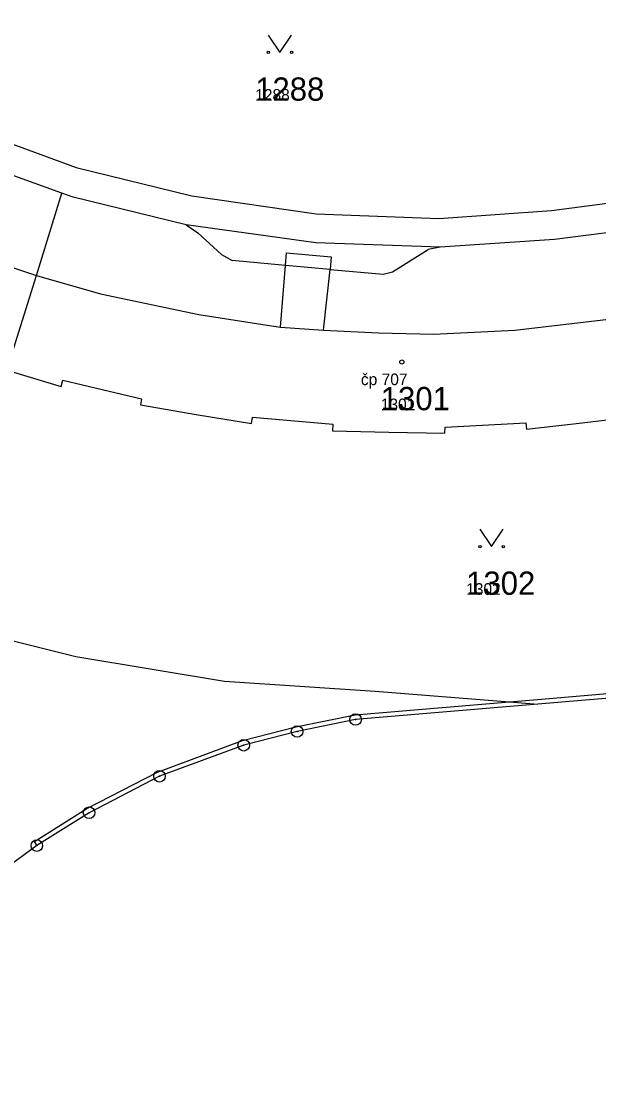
# Model space of a CAD drawing. Extents: x -763628 to -761565, y -976033 to -973833.
# Drawn here: x -762102.6 to -762052.9, y -975523.5 to -975432.3 of the extents above; entities that cross this region are included whole.
import ezdxf

# ---------------------------------------------------------------- set-up
doc = ezdxf.new("R2010")
doc.units = 0
for name, color, linetype in [('KN_cisla parcel 1000', 7, 'Continuous'), ('KN_cisla parcel 500', 7, 'Continuous'), ('KN_cisla popisna 500', 7, 'Continuous'), ('KN_hranice parcel', 7, 'Continuous'), ('KN_hranice uzemi', 7, 'Continuous'), ('KN_vnitrni kresba parcel', 7, 'Continuous'), ('KN_znacky bodu BP', 7, 'Continuous'), ('KN_znacky budov', 7, 'Continuous'), ('KN_znacky kultur', 7, 'Continuous')]:
    doc.layers.add(name, color=color, linetype=linetype)

msp = doc.modelspace()

# ---------------------------------------------------------------- linework, layer by layer
at = {"layer": 'KN_hranice parcel'}
for points in [[(-762099.12, -975447.07), (-762109, -975443.51), (-762118.45, -975439.24), (-762128.77, -975432.71), (-762136.84, -975426.43)], [(-762122.11, -975433.86), (-762117.95, -975436.47), (-762108.14, -975441.1), (-762097.88, -975444.86), (-762087.93, -975447.3), (-762077.23, -975448.86), (-762066.66, -975449.25), (-762056.98, -975448.58), (-762051.29, -975447.83), (-762043.18, -975446.24), (-762038.98, -975445.01), (-762035.97, -975443.4)], [(-762103.85, -975462.29), (-762101.32, -975454.15), (-762099.12, -975447.07)], [(-762013.02, -975451.08), (-762026.15, -975448.04), (-762038.16, -975447.47), (-762043.16, -975448.84), (-762051.1, -975450.34), (-762056.72, -975451.07), (-762066.57, -975451.72), (-762077.26, -975451.35), (-762088.41, -975449.8), (-762098.15, -975447.42), (-762099.12, -975447.07)], [(-762103.85, -975462.29), (-762099.19, -975463.7), (-762099.03, -975463.16), (-762092.27, -975464.76), (-762092.36, -975465.3), (-762087.56, -975466.12), (-762082.8, -975466.88), (-762082.71, -975466.34), (-762075.81, -975466.96), (-762075.82, -975467.51), (-762070.97, -975467.65), (-762066.15, -975467.73), (-762066.14, -975467.2), (-762059.18, -975466.84), (-762059.12, -975467.38), (-762054.32, -975466.83), (-762049.53, -975466.27), (-762049.64, -975465.72), (-762042.75, -975464.44), (-762042.65, -975464.95), (-762037.55, -975463.83), (-762015.83, -975459.42)], [(-762104.24, -975485.37), (-762097.92, -975486.94), (-762085.13, -975489.06), (-762072.16, -975489.91), (-762060.6, -975490.83), (-762058.16, -975491.03)]]:
    msp.add_lwpolyline(points, dxfattribs=at)
at = {"layer": 'KN_hranice uzemi'}
for points in [[(-762010.57, -975480.92), (-762019.69, -975484.46), (-762028.01, -975487.2), (-762031.81, -975488.09), (-762036.33, -975488.9), (-762042.43, -975489.72), (-762058.16, -975491.03)], [(-762058.16, -975491.03), (-762073.84, -975492.36), (-762078.87, -975493.39), (-762083.47, -975494.57), (-762090.72, -975497.24), (-762096.78, -975500.38), (-762101.28, -975503.21), (-762111.12, -975510.43), (-762118.72, -975518.48), (-762122.16, -975523.53)]]:
    msp.add_lwpolyline(points, dxfattribs=at)
at = {"layer": 'KN_vnitrni kresba parcel'}
for p, q in [((-762088.41, -975449.8), (-762087.42, -975450.49)), ((-762087.42, -975450.49), (-762085.39, -975452.34)), ((-762106.78, -975452.34), (-762101.32, -975454.15)), ((-762085.39, -975452.34), (-762084.46, -975452.88)), ((-762079.87, -975453.31), (-762079.78, -975452.21)), ((-762079.78, -975452.21), (-762075.94, -975452.54)), ((-762070.67, -975453.85), (-762067.58, -975451.92)), ((-762066.57, -975451.72), (-762067.58, -975451.92)), ((-762079.87, -975453.31), (-762084.46, -975452.88)), ((-762080.31, -975458.6), (-762079.87, -975453.31)), ((-762076.03, -975453.64), (-762079.87, -975453.31)), ((-762075.94, -975452.54), (-762076.03, -975453.64)), ((-762101.32, -975454.15), (-762095.79, -975455.73)), ((-762076.61, -975458.87), (-762076.03, -975453.64)), ((-762076.03, -975453.64), (-762071.46, -975454.05)), ((-762071.46, -975454.05), (-762070.67, -975453.85)), ((-762095.79, -975455.73), (-762087.32, -975457.51)), ((-762087.32, -975457.51), (-762081.45, -975458.42)), ((-762060.12, -975458.87), (-762050.41, -975457.71)), ((-762081.45, -975458.42), (-762080.31, -975458.6)), ((-762080.31, -975458.6), (-762076.61, -975458.87)), ((-762076.61, -975458.87), (-762071.88, -975459.1)), ((-762071.88, -975459.1), (-762067.14, -975459.2)), ((-762067.14, -975459.2), (-762060.12, -975458.87)), ((-762058.19, -975490.63), (-762042.48, -975489.32)), ((-762060.6, -975490.83), (-762058.19, -975490.63)), ((-762073.87, -975491.96), (-762060.6, -975490.83)), ((-762078.97, -975493), (-762073.87, -975491.96)), ((-762083.57, -975494.18), (-762078.97, -975493)), ((-762090.9, -975496.9), (-762083.57, -975494.18)), ((-762096.96, -975500.03), (-762090.9, -975496.9)), ((-762101.49, -975502.87), (-762096.96, -975500.03)), ((-762101.28, -975503.21), (-762101.49, -975502.87))]:
    msp.add_line(p, q, dxfattribs=at)
at = {"layer": 'KN_znacky bodu BP'}
for centre, radius in [((-762073.84, -975492.36), 0.5), ((-762073.84, -975492.36), 0.0303), ((-762078.87, -975493.39), 0.5), ((-762078.87, -975493.39), 0.0303), ((-762083.47, -975494.57), 0.5), ((-762083.47, -975494.57), 0.0303), ((-762090.72, -975497.24), 0.5), ((-762090.72, -975497.24), 0.0303), ((-762096.78, -975500.38), 0.5), ((-762096.78, -975500.38), 0.0303), ((-762101.28, -975503.21), 0.5), ((-762101.28, -975503.21), 0.0303)]:
    msp.add_circle(centre, radius, dxfattribs=at)
at = {"layer": 'KN_znacky budov'}
msp.add_circle((-762069.857, -975461.599), 0.175, dxfattribs=at)
at = {"layer": 'KN_znacky kultur'}
for points in [[(-762081.35, -975433.469), (-762080.35, -975434.97), (-762079.35, -975433.469)], [(-762063.13, -975475.979), (-762062.13, -975477.48), (-762061.13, -975475.979)]]:
    msp.add_lwpolyline(points, dxfattribs=at)
for centre in [(-762081.35, -975434.969), (-762079.35, -975434.969), (-762063.13, -975477.479), (-762061.13, -975477.479)]:
    msp.add_circle(centre, 0.1, dxfattribs=at)

# ---------------------------------------------------------------- texts
at = {"layer": 'KN_cisla parcel 1000'}
for s, p in [('1288', (-762082.48, -975439.12)), ('1301', (-762071.67, -975465.75)), ('1302', (-762064.32, -975481.63))]:
    msp.add_text(s, height=2, dxfattribs=at).set_placement(p)
at = {"layer": 'KN_cisla parcel 500'}
for s, p in [('1288', (-762082.48, -975439.12)), ('1301', (-762071.67, -975465.75)), ('1302', (-762064.32, -975481.63))]:
    msp.add_text(s, height=1, dxfattribs=at).set_placement(p)
at = {"layer": 'KN_cisla popisna 500'}
msp.add_text('čp 707', height=1, dxfattribs=at).set_placement((-762073.381, -975463.591))

doc.saveas('drawing.dxf')
